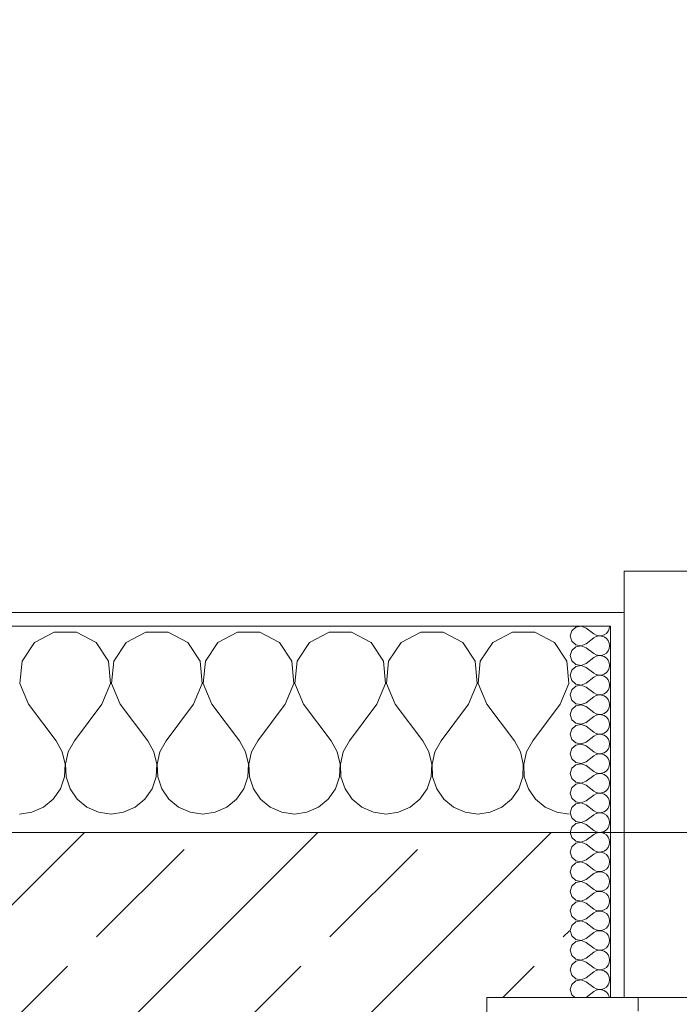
# Model space of a CAD drawing. Header units: metres. Extents: x -4 to 100, y -11 to 17.
# Tile 394 of 656: x 29.6 to 30.08, y 13.57 to 14.286. Entities that reach past the tile are written whole.
import ezdxf

# ---------------------------------------------------------------- set-up
doc = ezdxf.new("R2010")
doc.units = ezdxf.units.M
doc.header["$MEASUREMENT"] = 0
doc.linetypes.add('Strichlinie eng', pattern=[0.115, 0.075, -0.04])
for name, color, linetype in [('152 - Bemaßung_ Beschriftung.Ausbau', 7, 'Continuous'), ('603 - Struktur.Bodenplatte_ Decke Roh', 7, 'Continuous'), ('604 - Struktur.Wand Aussen', 7, 'Continuous')]:
    doc.layers.add(name, color=color, linetype=linetype)
doc.styles.add('ERSTELLTER_STIL_2', font='txt')
doc.dimstyles.new('ERSTELLTER_STIL__5', dxfattribs={"dimtxt": 0.1, "dimasz": 0.0532, "dimexe": 0.18, "dimexo": 0.0625, "dimgap": 0, "dimtad": 1, "dimtih": 1, "dimtoh": 1, "dimzin": 0, "dimdsep": 46, "dimtxsty": 'ERSTELLTER_STIL_2', "dimblk": 'ARROWHEAD_2', "dimblk1": 'ARROWHEAD_2', "dimblk2": 'ARROWHEAD_2', "dimcen": 0.09, "dimse1": 1, "dimse2": 1, "dimclrd": 7, "dimclre": 7, "dimclrt": 7, "dimazin": 0, "dimtfac": 1, "dimtdec": 4, "dimtmove": 0, "dimatfit": 3, "dimfxl": 1, "dimtolj": 1, "dimtzin": 0, "dimarcsym": 0})
pattern_1 = [(0, (0, 0), (0, 0.08660254), [0, -0.05]), (0, (0.025, 0.0433), (0, 0.08660254), [0, -0.05])]

# ---------------------------------------------------------------- blocks, each defined once
blk = doc.blocks.new('*X70')
at = {"layer": '604 - Struktur.Wand Aussen', "color": 7, "linetype": 'Continuous', "lineweight": 5}
for p, q in [((29.62521, 13.84066), (29.6109, 13.83299)), ((29.64145, 13.84066), (29.62521, 13.84066)), ((29.65576, 13.83299), (29.64145, 13.84066)), ((29.69188, 13.84066), (29.67757, 13.83299)), ((29.70812, 13.84066), (29.69188, 13.84066)), ((29.72243, 13.83299), (29.70812, 13.84066)), ((29.75855, 13.84066), (29.74424, 13.83299)), ((29.77479, 13.84066), (29.75855, 13.84066)), ((29.7891, 13.83299), (29.77479, 13.84066)), ((29.82521, 13.84066), (29.8109, 13.83299)), ((29.84145, 13.84066), (29.82521, 13.84066)), ((29.85576, 13.83299), (29.84145, 13.84066)), ((29.89188, 13.84066), (29.87757, 13.83299)), ((29.90812, 13.84066), (29.89188, 13.84066)), ((29.92243, 13.83299), (29.90812, 13.84066)), ((29.95855, 13.84066), (29.94424, 13.83299)), ((29.97479, 13.84066), (29.95855, 13.84066)), ((29.9891, 13.83299), (29.97479, 13.84066)), ((29.6109, 13.83299), (29.60192, 13.81947)), ((29.66475, 13.81947), (29.65576, 13.83299)), ((29.67757, 13.83299), (29.66858, 13.81947)), ((29.73142, 13.81947), (29.72243, 13.83299)), ((29.74424, 13.83299), (29.73525, 13.81947)), ((29.79808, 13.81947), (29.7891, 13.83299)), ((29.8109, 13.83299), (29.80192, 13.81947)), ((29.86475, 13.81947), (29.85576, 13.83299)), ((29.87757, 13.83299), (29.86858, 13.81947)), ((29.93142, 13.81947), (29.92243, 13.83299)), ((29.94424, 13.83299), (29.93525, 13.81947)), ((29.99808, 13.81947), (29.9891, 13.83299)), ((29.60192, 13.81947), (29.60038, 13.8033)), ((29.66629, 13.8033), (29.66475, 13.81947)), ((29.66858, 13.81947), (29.66705, 13.8033)), ((29.73295, 13.8033), (29.73142, 13.81947)), ((29.73525, 13.81947), (29.73371, 13.8033)), ((29.79962, 13.8033), (29.79808, 13.81947)), ((29.80192, 13.81947), (29.80038, 13.8033)), ((29.86629, 13.8033), (29.86475, 13.81947)), ((29.86858, 13.81947), (29.86705, 13.8033)), ((29.93295, 13.8033), (29.93142, 13.81947)), ((29.93525, 13.81947), (29.93371, 13.8033)), ((29.99962, 13.8033), (29.99808, 13.81947)), ((29.60038, 13.8033), (29.60667, 13.78833)), ((29.66, 13.78833), (29.66629, 13.8033)), ((29.66705, 13.8033), (29.67333, 13.78833)), ((29.72667, 13.78833), (29.73295, 13.8033)), ((29.73371, 13.8033), (29.74, 13.78833)), ((29.79333, 13.78833), (29.79962, 13.8033)), ((29.80038, 13.8033), (29.80667, 13.78833)), ((29.86, 13.78833), (29.86629, 13.8033)), ((29.86705, 13.8033), (29.87333, 13.78833)), ((29.92667, 13.78833), (29.93295, 13.8033)), ((29.93371, 13.8033), (29.94, 13.78833)), ((29.99333, 13.78833), (29.99962, 13.8033)), ((29.60667, 13.78833), (29.62667, 13.76167)), ((29.66, 13.78833), (29.64, 13.76167)), ((29.67333, 13.78833), (29.69333, 13.76167)), ((29.72667, 13.78833), (29.70667, 13.76167)), ((29.74, 13.78833), (29.76, 13.76167)), ((29.79333, 13.78833), (29.77333, 13.76167)), ((29.80667, 13.78833), (29.82667, 13.76167)), ((29.86, 13.78833), (29.84, 13.76167)), ((29.87333, 13.78833), (29.89333, 13.76167)), ((29.92667, 13.78833), (29.90667, 13.76167)), ((29.94, 13.78833), (29.96, 13.76167)), ((29.99333, 13.78833), (29.97333, 13.76167)), ((29.63112, 13.75362), (29.62667, 13.76167)), ((29.64, 13.76167), (29.63555, 13.75362)), ((29.69778, 13.75362), (29.69333, 13.76167)), ((29.70667, 13.76167), (29.70222, 13.75362)), ((29.76445, 13.75362), (29.76, 13.76167)), ((29.77333, 13.76167), (29.76888, 13.75362)), ((29.83112, 13.75362), (29.82667, 13.76167)), ((29.84, 13.76167), (29.83555, 13.75362)), ((29.89778, 13.75362), (29.89333, 13.76167)), ((29.90667, 13.76167), (29.90222, 13.75362)), ((29.96445, 13.75362), (29.96, 13.76167)), ((29.97333, 13.76167), (29.96888, 13.75362)), ((29.6332, 13.74466), (29.63112, 13.75362)), ((29.63555, 13.75362), (29.63347, 13.74466)), ((29.69987, 13.74466), (29.69778, 13.75362)), ((29.70222, 13.75362), (29.70013, 13.74466)), ((29.76653, 13.74466), (29.76445, 13.75362)), ((29.76888, 13.75362), (29.7668, 13.74466)), ((29.8332, 13.74466), (29.83112, 13.75362)), ((29.83555, 13.75362), (29.83347, 13.74466)), ((29.89987, 13.74466), (29.89778, 13.75362)), ((29.90222, 13.75362), (29.90013, 13.74466)), ((29.96653, 13.74466), (29.96445, 13.75362)), ((29.96888, 13.75362), (29.9668, 13.74466)), ((29.63275, 13.73547), (29.6332, 13.74466)), ((29.63347, 13.74466), (29.63391, 13.73547)), ((29.69942, 13.73547), (29.69987, 13.74466)), ((29.70013, 13.74466), (29.70058, 13.73547)), ((29.76609, 13.73547), (29.76653, 13.74466)), ((29.7668, 13.74466), (29.76725, 13.73547)), ((29.83275, 13.73547), (29.8332, 13.74466)), ((29.83347, 13.74466), (29.83391, 13.73547)), ((29.89942, 13.73547), (29.89987, 13.74466)), ((29.90013, 13.74466), (29.90058, 13.73547)), ((29.96609, 13.73547), (29.96653, 13.74466)), ((29.9668, 13.74466), (29.96725, 13.73547)), ((29.62981, 13.72676), (29.63275, 13.73547)), ((29.63391, 13.73547), (29.63685, 13.72676)), ((29.69648, 13.72676), (29.69942, 13.73547)), ((29.70058, 13.73547), (29.70352, 13.72676)), ((29.76315, 13.72676), (29.76609, 13.73547)), ((29.76725, 13.73547), (29.77019, 13.72676)), ((29.82981, 13.72676), (29.83275, 13.73547)), ((29.83391, 13.73547), (29.83685, 13.72676)), ((29.89648, 13.72676), (29.89942, 13.73547)), ((29.90058, 13.73547), (29.90352, 13.72676)), ((29.96315, 13.72676), (29.96609, 13.73547)), ((29.96725, 13.73547), (29.97019, 13.72676)), ((29.62461, 13.71918), (29.62981, 13.72676)), ((29.63685, 13.72676), (29.64206, 13.71918)), ((29.69127, 13.71918), (29.69648, 13.72676)), ((29.70352, 13.72676), (29.70873, 13.71918)), ((29.75794, 13.71918), (29.76315, 13.72676)), ((29.77019, 13.72676), (29.77539, 13.71918)), ((29.82461, 13.71918), (29.82981, 13.72676)), ((29.83685, 13.72676), (29.84206, 13.71918)), ((29.89127, 13.71918), (29.89648, 13.72676)), ((29.90352, 13.72676), (29.90873, 13.71918)), ((29.95794, 13.71918), (29.96315, 13.72676)), ((29.97019, 13.72676), (29.97539, 13.71918)), ((29.61752, 13.71331), (29.62461, 13.71918)), ((29.64206, 13.71918), (29.64914, 13.71331)), ((29.68419, 13.71331), (29.69127, 13.71918)), ((29.70873, 13.71918), (29.71581, 13.71331)), ((29.75086, 13.71331), (29.75794, 13.71918)), ((29.77539, 13.71918), (29.78248, 13.71331)), ((29.81752, 13.71331), (29.82461, 13.71918)), ((29.84206, 13.71918), (29.84914, 13.71331)), ((29.88419, 13.71331), (29.89127, 13.71918)), ((29.90873, 13.71918), (29.91581, 13.71331)), ((29.95086, 13.71331), (29.95794, 13.71918)), ((29.97539, 13.71918), (29.98248, 13.71331)), ((29.60911, 13.7096), (29.61752, 13.71331)), ((29.64914, 13.71331), (29.65756, 13.7096)), ((29.67578, 13.7096), (29.68419, 13.71331)), ((29.71581, 13.71331), (29.72422, 13.7096)), ((29.74244, 13.7096), (29.75086, 13.71331)), ((29.78248, 13.71331), (29.79089, 13.7096)), ((29.80911, 13.7096), (29.81752, 13.71331)), ((29.84914, 13.71331), (29.85756, 13.7096)), ((29.87578, 13.7096), (29.88419, 13.71331)), ((29.91581, 13.71331), (29.92422, 13.7096)), ((29.94244, 13.7096), (29.95086, 13.71331)), ((29.98248, 13.71331), (29.99089, 13.7096)), ((29.6, 13.70833), (29.60911, 13.7096)), ((29.65756, 13.7096), (29.66667, 13.70833)), ((29.66667, 13.70833), (29.67578, 13.7096)), ((29.72422, 13.7096), (29.73333, 13.70833)), ((29.73333, 13.70833), (29.74244, 13.7096)), ((29.79089, 13.7096), (29.8, 13.70833)), ((29.8, 13.70833), (29.80911, 13.7096)), ((29.85756, 13.7096), (29.86667, 13.70833)), ((29.86667, 13.70833), (29.87578, 13.7096)), ((29.92422, 13.7096), (29.93333, 13.70833)), ((29.93333, 13.70833), (29.94244, 13.7096)), ((29.99089, 13.7096), (30, 13.70833))]:
    blk.add_line(p, q, dxfattribs=at)
blk = doc.blocks.new('*X95')
at = {"layer": '604 - Struktur.Wand Aussen', "color": 7, "linetype": 'Continuous', "lineweight": 5}
for p, q in [((30.00178, 13.84161), (30.00071, 13.83786)), ((30.00466, 13.84425), (30.00178, 13.84161)), ((30.0085, 13.84497), (30.00466, 13.84425)), ((30.01214, 13.84357), (30.0085, 13.84497)), ((30.01214, 13.84357), (30.01786, 13.83929)), ((30.02534, 13.83861), (30.02696, 13.83973)), ((30.02696, 13.83973), (30.02822, 13.84124)), ((30.02822, 13.84124), (30.02901, 13.84305)), ((30.02901, 13.84305), (30.02929, 13.845)), ((30.00071, 13.83786), (30.00178, 13.8341)), ((30.00178, 13.8341), (30.00466, 13.83147)), ((30.01214, 13.83214), (30.01786, 13.83643)), ((30.01786, 13.83929), (30.01958, 13.83833)), ((30.01958, 13.83738), (30.01786, 13.83643)), ((30.01958, 13.83833), (30.0215, 13.83789)), ((30.0215, 13.83783), (30.01958, 13.83738)), ((30.0215, 13.83789), (30.02347, 13.83798)), ((30.02347, 13.83773), (30.0215, 13.83783)), ((30.02347, 13.83798), (30.02534, 13.83861)), ((30.02534, 13.8371), (30.02347, 13.83773)), ((30.02696, 13.83599), (30.02534, 13.8371)), ((30.02822, 13.83447), (30.02696, 13.83599)), ((30.02901, 13.83267), (30.02822, 13.83447)), ((30.02929, 13.83071), (30.02901, 13.83267)), ((30.00178, 13.82733), (30.00071, 13.82357)), ((30.00466, 13.82996), (30.00178, 13.82733)), ((30.00466, 13.83147), (30.0085, 13.83074)), ((30.0085, 13.83069), (30.00466, 13.82996)), ((30.0085, 13.83074), (30.01214, 13.83214)), ((30.01214, 13.82929), (30.0085, 13.83069)), ((30.01214, 13.82929), (30.01786, 13.825)), ((30.02534, 13.82433), (30.02696, 13.82544)), ((30.02696, 13.82544), (30.02822, 13.82696)), ((30.02822, 13.82696), (30.02901, 13.82876)), ((30.02901, 13.82876), (30.02929, 13.83071)), ((30.00071, 13.82357), (30.00178, 13.81982)), ((30.00178, 13.81982), (30.00466, 13.81718)), ((30.01214, 13.81786), (30.01786, 13.82214)), ((30.01786, 13.825), (30.01958, 13.82405)), ((30.01958, 13.8231), (30.01786, 13.82214)), ((30.01958, 13.82405), (30.0215, 13.8236)), ((30.0215, 13.82354), (30.01958, 13.8231)), ((30.0215, 13.8236), (30.02347, 13.8237)), ((30.02347, 13.82345), (30.0215, 13.82354)), ((30.02347, 13.8237), (30.02534, 13.82433)), ((30.02534, 13.82282), (30.02347, 13.82345)), ((30.02696, 13.8217), (30.02534, 13.82282)), ((30.02822, 13.82018), (30.02696, 13.8217)), ((30.02901, 13.81838), (30.02822, 13.82018)), ((30.02929, 13.81643), (30.02901, 13.81838)), ((30.00178, 13.81304), (30.00071, 13.80929)), ((30.00466, 13.81567), (30.00178, 13.81304)), ((30.00466, 13.81718), (30.0085, 13.81646)), ((30.0085, 13.8164), (30.00466, 13.81567)), ((30.0085, 13.81646), (30.01214, 13.81786)), ((30.01214, 13.815), (30.0085, 13.8164)), ((30.01214, 13.815), (30.01786, 13.81071)), ((30.02534, 13.81004), (30.02696, 13.81116)), ((30.02696, 13.81116), (30.02822, 13.81267)), ((30.02822, 13.81267), (30.02901, 13.81448)), ((30.02901, 13.81448), (30.02929, 13.81643)), ((30.00071, 13.80929), (30.00178, 13.80553)), ((30.00178, 13.80553), (30.00466, 13.8029)), ((30.01214, 13.80357), (30.01786, 13.80786)), ((30.01786, 13.81071), (30.01958, 13.80976)), ((30.01958, 13.80881), (30.01786, 13.80786)), ((30.01958, 13.80976), (30.0215, 13.80931)), ((30.0215, 13.80926), (30.01958, 13.80881)), ((30.0215, 13.80931), (30.02347, 13.80941)), ((30.02347, 13.80916), (30.0215, 13.80926)), ((30.02347, 13.80941), (30.02534, 13.81004)), ((30.02534, 13.80853), (30.02347, 13.80916)), ((30.02696, 13.80742), (30.02534, 13.80853)), ((30.02822, 13.8059), (30.02696, 13.80742)), ((30.02901, 13.80409), (30.02822, 13.8059)), ((30.02929, 13.80214), (30.02901, 13.80409)), ((30.00178, 13.79876), (30.00071, 13.795)), ((30.00466, 13.80139), (30.00178, 13.79876)), ((30.00466, 13.8029), (30.0085, 13.80217)), ((30.0085, 13.80211), (30.00466, 13.80139)), ((30.0085, 13.80217), (30.01214, 13.80357)), ((30.01214, 13.80071), (30.0085, 13.80211)), ((30.01214, 13.80071), (30.01786, 13.79643)), ((30.02534, 13.79575), (30.02696, 13.79687)), ((30.02696, 13.79687), (30.02822, 13.79839)), ((30.02822, 13.79839), (30.02901, 13.80019)), ((30.02901, 13.80019), (30.02929, 13.80214)), ((30.00071, 13.795), (30.00178, 13.79124)), ((30.00178, 13.79124), (30.00466, 13.78861)), ((30.01214, 13.78929), (30.01786, 13.79357)), ((30.01786, 13.79643), (30.01958, 13.79547)), ((30.01958, 13.79453), (30.01786, 13.79357)), ((30.01958, 13.79547), (30.0215, 13.79503)), ((30.0215, 13.79497), (30.01958, 13.79453)), ((30.0215, 13.79503), (30.02347, 13.79512)), ((30.02347, 13.79488), (30.0215, 13.79497)), ((30.02347, 13.79512), (30.02534, 13.79575)), ((30.02534, 13.79425), (30.02347, 13.79488)), ((30.02696, 13.79313), (30.02534, 13.79425)), ((30.02822, 13.79161), (30.02696, 13.79313)), ((30.02901, 13.78981), (30.02822, 13.79161)), ((30.02929, 13.78786), (30.02901, 13.78981)), ((30.00178, 13.78447), (30.00071, 13.78071)), ((30.00466, 13.7871), (30.00178, 13.78447)), ((30.00466, 13.78861), (30.0085, 13.78789)), ((30.0085, 13.78783), (30.00466, 13.7871)), ((30.0085, 13.78789), (30.01214, 13.78929)), ((30.01214, 13.78643), (30.0085, 13.78783)), ((30.01214, 13.78643), (30.01786, 13.78214)), ((30.02534, 13.78147), (30.02696, 13.78258)), ((30.02696, 13.78258), (30.02822, 13.7841)), ((30.02822, 13.7841), (30.02901, 13.78591)), ((30.02901, 13.78591), (30.02929, 13.78786)), ((30.00071, 13.78071), (30.00178, 13.77696)), ((30.00178, 13.77696), (30.00466, 13.77433)), ((30.01214, 13.775), (30.01786, 13.77929)), ((30.01786, 13.78214), (30.01958, 13.78119)), ((30.01958, 13.78024), (30.01786, 13.77929)), ((30.01958, 13.78119), (30.0215, 13.78074)), ((30.0215, 13.78069), (30.01958, 13.78024)), ((30.0215, 13.78074), (30.02347, 13.78084)), ((30.02347, 13.78059), (30.0215, 13.78069)), ((30.02347, 13.78084), (30.02534, 13.78147)), ((30.02534, 13.77996), (30.02347, 13.78059)), ((30.02696, 13.77884), (30.02534, 13.77996)), ((30.02822, 13.77733), (30.02696, 13.77884)), ((30.02901, 13.77552), (30.02822, 13.77733)), ((30.02929, 13.77357), (30.02901, 13.77552)), ((30.00178, 13.77018), (30.00071, 13.76643)), ((30.00466, 13.77282), (30.00178, 13.77018)), ((30.00466, 13.77433), (30.0085, 13.7736)), ((30.0085, 13.77354), (30.00466, 13.77282)), ((30.0085, 13.7736), (30.01214, 13.775)), ((30.01214, 13.77214), (30.0085, 13.77354)), ((30.01214, 13.77214), (30.01786, 13.76786)), ((30.02534, 13.76718), (30.02696, 13.7683)), ((30.02696, 13.7683), (30.02822, 13.76982)), ((30.02822, 13.76982), (30.02901, 13.77162)), ((30.02901, 13.77162), (30.02929, 13.77357)), ((30.00071, 13.76643), (30.00178, 13.76267)), ((30.00178, 13.76267), (30.00466, 13.76004)), ((30.01214, 13.76071), (30.01786, 13.765)), ((30.01786, 13.76786), (30.01958, 13.7669)), ((30.01958, 13.76595), (30.01786, 13.765)), ((30.01958, 13.7669), (30.0215, 13.76646)), ((30.0215, 13.7664), (30.01958, 13.76595)), ((30.0215, 13.76646), (30.02347, 13.76655)), ((30.02347, 13.7663), (30.0215, 13.7664)), ((30.02347, 13.76655), (30.02534, 13.76718)), ((30.02534, 13.76567), (30.02347, 13.7663)), ((30.02696, 13.76456), (30.02534, 13.76567)), ((30.02822, 13.76304), (30.02696, 13.76456)), ((30.02901, 13.76124), (30.02822, 13.76304)), ((30.02929, 13.75929), (30.02901, 13.76124)), ((30.00178, 13.7559), (30.00071, 13.75214)), ((30.00466, 13.75853), (30.00178, 13.7559)), ((30.00466, 13.76004), (30.0085, 13.75931)), ((30.0085, 13.75926), (30.00466, 13.75853)), ((30.0085, 13.75931), (30.01214, 13.76071)), ((30.01214, 13.75786), (30.0085, 13.75926)), ((30.01214, 13.75786), (30.01786, 13.75357)), ((30.02534, 13.7529), (30.02696, 13.75401)), ((30.02696, 13.75401), (30.02822, 13.75553)), ((30.02822, 13.75553), (30.02901, 13.75733)), ((30.02901, 13.75733), (30.02929, 13.75929)), ((30.00071, 13.75214), (30.00178, 13.74839)), ((30.00178, 13.74839), (30.00466, 13.74575)), ((30.01214, 13.74643), (30.01786, 13.75071)), ((30.01786, 13.75357), (30.01958, 13.75262)), ((30.01958, 13.75167), (30.01786, 13.75071)), ((30.01958, 13.75262), (30.0215, 13.75217)), ((30.0215, 13.75211), (30.01958, 13.75167)), ((30.0215, 13.75217), (30.02347, 13.75227)), ((30.02347, 13.75202), (30.0215, 13.75211)), ((30.02347, 13.75227), (30.02534, 13.7529)), ((30.02534, 13.75139), (30.02347, 13.75202)), ((30.02696, 13.75027), (30.02534, 13.75139)), ((30.02822, 13.74876), (30.02696, 13.75027)), ((30.02901, 13.74695), (30.02822, 13.74876)), ((30.02929, 13.745), (30.02901, 13.74695)), ((30.00178, 13.74161), (30.00071, 13.73786)), ((30.00466, 13.74425), (30.00178, 13.74161)), ((30.00466, 13.74575), (30.0085, 13.74503)), ((30.0085, 13.74497), (30.00466, 13.74425)), ((30.0085, 13.74503), (30.01214, 13.74643)), ((30.01214, 13.74357), (30.0085, 13.74497)), ((30.01214, 13.74357), (30.01786, 13.73929)), ((30.02534, 13.73861), (30.02696, 13.73973)), ((30.02696, 13.73973), (30.02822, 13.74124)), ((30.02822, 13.74124), (30.02901, 13.74305)), ((30.02901, 13.74305), (30.02929, 13.745)), ((30.00071, 13.73786), (30.00178, 13.7341)), ((30.00178, 13.7341), (30.00466, 13.73147)), ((30.0085, 13.73074), (30.01214, 13.73214)), ((30.01214, 13.73214), (30.01786, 13.73643)), ((30.01786, 13.73929), (30.01958, 13.73833)), ((30.01958, 13.73738), (30.01786, 13.73643)), ((30.01958, 13.73833), (30.0215, 13.73789)), ((30.0215, 13.73783), (30.01958, 13.73738)), ((30.0215, 13.73789), (30.02347, 13.73798)), ((30.02347, 13.73773), (30.0215, 13.73783)), ((30.02347, 13.73798), (30.02534, 13.73861)), ((30.02534, 13.7371), (30.02347, 13.73773)), ((30.02696, 13.73599), (30.02534, 13.7371)), ((30.02822, 13.73447), (30.02696, 13.73599)), ((30.02901, 13.73267), (30.02822, 13.73447)), ((30.02929, 13.73071), (30.02901, 13.73267)), ((30.00178, 13.72733), (30.00071, 13.72357)), ((30.00466, 13.72996), (30.00178, 13.72733)), ((30.00466, 13.73147), (30.0085, 13.73074)), ((30.0085, 13.73069), (30.00466, 13.72996)), ((30.01214, 13.72929), (30.0085, 13.73069)), ((30.01214, 13.72929), (30.01786, 13.725)), ((30.01786, 13.725), (30.01958, 13.72405)), ((30.02534, 13.72433), (30.02696, 13.72544)), ((30.02696, 13.72544), (30.02822, 13.72696)), ((30.02822, 13.72696), (30.02901, 13.72876)), ((30.02901, 13.72876), (30.02929, 13.73071)), ((30.00071, 13.72357), (30.00178, 13.71982)), ((30.00178, 13.71982), (30.00466, 13.71718)), ((30.0085, 13.71646), (30.01214, 13.71786)), ((30.01214, 13.71786), (30.01786, 13.72214)), ((30.01958, 13.7231), (30.01786, 13.72214)), ((30.01958, 13.72405), (30.0215, 13.7236)), ((30.0215, 13.72354), (30.01958, 13.7231)), ((30.0215, 13.7236), (30.02347, 13.7237)), ((30.02347, 13.72345), (30.0215, 13.72354)), ((30.02347, 13.7237), (30.02534, 13.72433)), ((30.02534, 13.72282), (30.02347, 13.72345)), ((30.02696, 13.7217), (30.02534, 13.72282)), ((30.02822, 13.72018), (30.02696, 13.7217)), ((30.02901, 13.71838), (30.02822, 13.72018)), ((30.02929, 13.71643), (30.02901, 13.71838)), ((30.00178, 13.71304), (30.00071, 13.70929)), ((30.00466, 13.71567), (30.00178, 13.71304)), ((30.00466, 13.71718), (30.0085, 13.71646)), ((30.0085, 13.7164), (30.00466, 13.71567)), ((30.01214, 13.715), (30.0085, 13.7164)), ((30.01214, 13.715), (30.01786, 13.71071)), ((30.01786, 13.71071), (30.01958, 13.70976)), ((30.02534, 13.71004), (30.02696, 13.71116)), ((30.02696, 13.71116), (30.02822, 13.71267)), ((30.02822, 13.71267), (30.02901, 13.71448)), ((30.02901, 13.71448), (30.02929, 13.71643)), ((30.00071, 13.70929), (30.00178, 13.70553)), ((30.00178, 13.70553), (30.00466, 13.7029)), ((30.0085, 13.70217), (30.01214, 13.70357)), ((30.01214, 13.70357), (30.01786, 13.70786)), ((30.01958, 13.70881), (30.01786, 13.70786)), ((30.01958, 13.70976), (30.0215, 13.70931)), ((30.0215, 13.70926), (30.01958, 13.70881)), ((30.0215, 13.70931), (30.02347, 13.70941)), ((30.02347, 13.70916), (30.0215, 13.70926)), ((30.02347, 13.70941), (30.02534, 13.71004)), ((30.02534, 13.70853), (30.02347, 13.70916)), ((30.02696, 13.70742), (30.02534, 13.70853)), ((30.02822, 13.7059), (30.02696, 13.70742)), ((30.02901, 13.70409), (30.02822, 13.7059)), ((30.02929, 13.70214), (30.02901, 13.70409)), ((30.00178, 13.69876), (30.00071, 13.695)), ((30.00466, 13.70139), (30.00178, 13.69876)), ((30.00466, 13.7029), (30.0085, 13.70217)), ((30.0085, 13.70211), (30.00466, 13.70139)), ((30.01214, 13.70071), (30.0085, 13.70211)), ((30.01214, 13.70071), (30.01786, 13.69643)), ((30.01786, 13.69643), (30.01958, 13.69547)), ((30.02534, 13.69575), (30.02696, 13.69687)), ((30.02696, 13.69687), (30.02822, 13.69839)), ((30.02822, 13.69839), (30.02901, 13.70019)), ((30.02901, 13.70019), (30.02929, 13.70214)), ((30.00071, 13.695), (30.00178, 13.69124)), ((30.00178, 13.69124), (30.00466, 13.68861)), ((30.0085, 13.68789), (30.01214, 13.68929)), ((30.01214, 13.68929), (30.01786, 13.69357)), ((30.01958, 13.69453), (30.01786, 13.69357)), ((30.01958, 13.69547), (30.0215, 13.69503)), ((30.0215, 13.69497), (30.01958, 13.69453)), ((30.0215, 13.69503), (30.02347, 13.69512)), ((30.02347, 13.69488), (30.0215, 13.69497)), ((30.02347, 13.69512), (30.02534, 13.69575)), ((30.02534, 13.69425), (30.02347, 13.69488)), ((30.02696, 13.69313), (30.02534, 13.69425)), ((30.02822, 13.69161), (30.02696, 13.69313)), ((30.02901, 13.68981), (30.02822, 13.69161)), ((30.02929, 13.68786), (30.02901, 13.68981)), ((30.00178, 13.68447), (30.00071, 13.68071)), ((30.00466, 13.6871), (30.00178, 13.68447)), ((30.00466, 13.68861), (30.0085, 13.68789)), ((30.0085, 13.68783), (30.00466, 13.6871)), ((30.01214, 13.68643), (30.0085, 13.68783)), ((30.01214, 13.68643), (30.01786, 13.68214)), ((30.01786, 13.68214), (30.01958, 13.68119)), ((30.02534, 13.68147), (30.02696, 13.68258)), ((30.02696, 13.68258), (30.02822, 13.6841)), ((30.02822, 13.6841), (30.02901, 13.68591)), ((30.02901, 13.68591), (30.02929, 13.68786)), ((30.00071, 13.68071), (30.00178, 13.67696)), ((30.00178, 13.67696), (30.00466, 13.67433)), ((30.0085, 13.6736), (30.01214, 13.675)), ((30.01214, 13.675), (30.01786, 13.67929)), ((30.01958, 13.68024), (30.01786, 13.67929)), ((30.01958, 13.68119), (30.0215, 13.68074)), ((30.0215, 13.68069), (30.01958, 13.68024)), ((30.0215, 13.68074), (30.02347, 13.68084)), ((30.02347, 13.68059), (30.0215, 13.68069)), ((30.02347, 13.68084), (30.02534, 13.68147)), ((30.02534, 13.67996), (30.02347, 13.68059)), ((30.02696, 13.67884), (30.02534, 13.67996)), ((30.02822, 13.67733), (30.02696, 13.67884)), ((30.02901, 13.67552), (30.02822, 13.67733)), ((30.02929, 13.67357), (30.02901, 13.67552)), ((30.00178, 13.67018), (30.00071, 13.66643)), ((30.00466, 13.67282), (30.00178, 13.67018)), ((30.00466, 13.67433), (30.0085, 13.6736)), ((30.0085, 13.67354), (30.00466, 13.67282)), ((30.01214, 13.67214), (30.0085, 13.67354)), ((30.01214, 13.67214), (30.01786, 13.66786)), ((30.01786, 13.66786), (30.01958, 13.6669)), ((30.02534, 13.66718), (30.02696, 13.6683)), ((30.02696, 13.6683), (30.02822, 13.66982)), ((30.02822, 13.66982), (30.02901, 13.67162)), ((30.02901, 13.67162), (30.02929, 13.67357)), ((30.00071, 13.66643), (30.00178, 13.66267)), ((30.00178, 13.66267), (30.00466, 13.66004)), ((30.0085, 13.65931), (30.01214, 13.66071)), ((30.01214, 13.66071), (30.01786, 13.665)), ((30.01958, 13.66595), (30.01786, 13.665)), ((30.01958, 13.6669), (30.0215, 13.66646)), ((30.0215, 13.6664), (30.01958, 13.66595)), ((30.0215, 13.66646), (30.02347, 13.66655)), ((30.02347, 13.6663), (30.0215, 13.6664)), ((30.02347, 13.66655), (30.02534, 13.66718)), ((30.02534, 13.66567), (30.02347, 13.6663)), ((30.02696, 13.66456), (30.02534, 13.66567)), ((30.02822, 13.66304), (30.02696, 13.66456)), ((30.02901, 13.66124), (30.02822, 13.66304)), ((30.02929, 13.65929), (30.02901, 13.66124)), ((30.00178, 13.6559), (30.00071, 13.65214)), ((30.00466, 13.65853), (30.00178, 13.6559)), ((30.00466, 13.66004), (30.0085, 13.65931)), ((30.0085, 13.65926), (30.00466, 13.65853)), ((30.01214, 13.65786), (30.0085, 13.65926)), ((30.01214, 13.65786), (30.01786, 13.65357)), ((30.01786, 13.65357), (30.01958, 13.65262)), ((30.02534, 13.6529), (30.02696, 13.65401)), ((30.02696, 13.65401), (30.02822, 13.65553)), ((30.02822, 13.65553), (30.02901, 13.65733)), ((30.02901, 13.65733), (30.02929, 13.65929)), ((30.00071, 13.65214), (30.00178, 13.64839)), ((30.00178, 13.64839), (30.00466, 13.64575)), ((30.0085, 13.64503), (30.01214, 13.64643)), ((30.01214, 13.64643), (30.01786, 13.65071)), ((30.01958, 13.65167), (30.01786, 13.65071)), ((30.01958, 13.65262), (30.0215, 13.65217)), ((30.0215, 13.65211), (30.01958, 13.65167)), ((30.0215, 13.65217), (30.02347, 13.65227)), ((30.02347, 13.65202), (30.0215, 13.65211)), ((30.02347, 13.65227), (30.02534, 13.6529)), ((30.02534, 13.65139), (30.02347, 13.65202)), ((30.02696, 13.65027), (30.02534, 13.65139)), ((30.02822, 13.64876), (30.02696, 13.65027)), ((30.02901, 13.64695), (30.02822, 13.64876)), ((30.02929, 13.645), (30.02901, 13.64695)), ((30.00178, 13.64161), (30.00071, 13.63786)), ((30.00466, 13.64425), (30.00178, 13.64161)), ((30.00466, 13.64575), (30.0085, 13.64503)), ((30.0085, 13.64497), (30.00466, 13.64425)), ((30.01214, 13.64357), (30.0085, 13.64497)), ((30.01214, 13.64357), (30.01786, 13.63929)), ((30.01786, 13.63929), (30.01958, 13.63833)), ((30.02534, 13.63861), (30.02696, 13.63973)), ((30.02696, 13.63973), (30.02822, 13.64124)), ((30.02822, 13.64124), (30.02901, 13.64305)), ((30.02901, 13.64305), (30.02929, 13.645)), ((30.00071, 13.63786), (30.00178, 13.6341)), ((30.00178, 13.6341), (30.00466, 13.63147)), ((30.0085, 13.63074), (30.01214, 13.63214)), ((30.01214, 13.63214), (30.01786, 13.63643)), ((30.01958, 13.63738), (30.01786, 13.63643)), ((30.01958, 13.63833), (30.0215, 13.63789)), ((30.0215, 13.63783), (30.01958, 13.63738)), ((30.0215, 13.63789), (30.02347, 13.63798)), ((30.02347, 13.63773), (30.0215, 13.63783)), ((30.02347, 13.63798), (30.02534, 13.63861)), ((30.02534, 13.6371), (30.02347, 13.63773)), ((30.02696, 13.63599), (30.02534, 13.6371)), ((30.02822, 13.63447), (30.02696, 13.63599)), ((30.02901, 13.63267), (30.02822, 13.63447)), ((30.02929, 13.63071), (30.02901, 13.63267)), ((30.00178, 13.62733), (30.00071, 13.62357)), ((30.00466, 13.62996), (30.00178, 13.62733)), ((30.00466, 13.63147), (30.0085, 13.63074)), ((30.0085, 13.63069), (30.00466, 13.62996)), ((30.01214, 13.62929), (30.0085, 13.63069)), ((30.01214, 13.62929), (30.01786, 13.625)), ((30.01786, 13.625), (30.01958, 13.62405)), ((30.02534, 13.62433), (30.02696, 13.62544)), ((30.02696, 13.62544), (30.02822, 13.62696)), ((30.02822, 13.62696), (30.02901, 13.62876)), ((30.02901, 13.62876), (30.02929, 13.63071)), ((30.00071, 13.62357), (30.00178, 13.61982)), ((30.00178, 13.61982), (30.00466, 13.61718)), ((30.0085, 13.61646), (30.01214, 13.61786)), ((30.01214, 13.61786), (30.01786, 13.62214)), ((30.01958, 13.6231), (30.01786, 13.62214)), ((30.01958, 13.62405), (30.0215, 13.6236)), ((30.0215, 13.62354), (30.01958, 13.6231)), ((30.0215, 13.6236), (30.02347, 13.6237)), ((30.02347, 13.62345), (30.0215, 13.62354)), ((30.02347, 13.6237), (30.02534, 13.62433)), ((30.02534, 13.62282), (30.02347, 13.62345)), ((30.02696, 13.6217), (30.02534, 13.62282)), ((30.02822, 13.62018), (30.02696, 13.6217)), ((30.02901, 13.61838), (30.02822, 13.62018)), ((30.02929, 13.61643), (30.02901, 13.61838)), ((30.00178, 13.61304), (30.00071, 13.60929)), ((30.00466, 13.61567), (30.00178, 13.61304)), ((30.00466, 13.61718), (30.0085, 13.61646)), ((30.0085, 13.6164), (30.00466, 13.61567)), ((30.01214, 13.615), (30.0085, 13.6164)), ((30.01214, 13.615), (30.01786, 13.61071)), ((30.01786, 13.61071), (30.01958, 13.60976)), ((30.02534, 13.61004), (30.02696, 13.61116)), ((30.02696, 13.61116), (30.02822, 13.61267)), ((30.02822, 13.61267), (30.02901, 13.61448)), ((30.02901, 13.61448), (30.02929, 13.61643)), ((30.00071, 13.60929), (30.00178, 13.60553)), ((30.00178, 13.60553), (30.00466, 13.6029)), ((30.0085, 13.60217), (30.01214, 13.60357)), ((30.01214, 13.60357), (30.01786, 13.60786)), ((30.01958, 13.60881), (30.01786, 13.60786)), ((30.01958, 13.60976), (30.0215, 13.60931)), ((30.0215, 13.60926), (30.01958, 13.60881)), ((30.0215, 13.60931), (30.02347, 13.60941)), ((30.02347, 13.60916), (30.0215, 13.60926)), ((30.02347, 13.60941), (30.02534, 13.61004)), ((30.02534, 13.60853), (30.02347, 13.60916)), ((30.02696, 13.60742), (30.02534, 13.60853)), ((30.02822, 13.6059), (30.02696, 13.60742)), ((30.02901, 13.60409), (30.02822, 13.6059)), ((30.02929, 13.60214), (30.02901, 13.60409)), ((30.00178, 13.59876), (30.00071, 13.595)), ((30.00466, 13.60139), (30.00178, 13.59876)), ((30.00466, 13.6029), (30.0085, 13.60217)), ((30.0085, 13.60211), (30.00466, 13.60139)), ((30.01214, 13.60071), (30.0085, 13.60211)), ((30.01214, 13.60071), (30.01786, 13.59643)), ((30.01786, 13.59643), (30.01958, 13.59547)), ((30.02534, 13.59575), (30.02696, 13.59687)), ((30.02696, 13.59687), (30.02822, 13.59839)), ((30.02822, 13.59839), (30.02901, 13.60019)), ((30.02901, 13.60019), (30.02929, 13.60214)), ((30.00071, 13.595), (30.00178, 13.59124)), ((30.00178, 13.59124), (30.00466, 13.58861)), ((30.0085, 13.58789), (30.01214, 13.58929)), ((30.01214, 13.58929), (30.01786, 13.59357)), ((30.01958, 13.59453), (30.01786, 13.59357)), ((30.01958, 13.59547), (30.0215, 13.59503)), ((30.0215, 13.59497), (30.01958, 13.59453)), ((30.0215, 13.59503), (30.02347, 13.59512)), ((30.02347, 13.59488), (30.0215, 13.59497)), ((30.02347, 13.59512), (30.02534, 13.59575)), ((30.02534, 13.59425), (30.02347, 13.59488)), ((30.02696, 13.59313), (30.02534, 13.59425)), ((30.02822, 13.59161), (30.02696, 13.59313)), ((30.02901, 13.58981), (30.02822, 13.59161)), ((30.02929, 13.58786), (30.02901, 13.58981)), ((30.00178, 13.58447), (30.00071, 13.58071)), ((30.00466, 13.5871), (30.00178, 13.58447)), ((30.00466, 13.58861), (30.0085, 13.58789)), ((30.0085, 13.58783), (30.00466, 13.5871)), ((30.01214, 13.58643), (30.0085, 13.58783)), ((30.01214, 13.58643), (30.01786, 13.58214)), ((30.01786, 13.58214), (30.01958, 13.58119)), ((30.02534, 13.58147), (30.02696, 13.58258)), ((30.02696, 13.58258), (30.02822, 13.5841)), ((30.02822, 13.5841), (30.02901, 13.58591)), ((30.02901, 13.58591), (30.02929, 13.58786)), ((30.00071, 13.58071), (30.00178, 13.57696)), ((30.00178, 13.57696), (30.00392, 13.575)), ((30.01214, 13.575), (30.01786, 13.57929)), ((30.01958, 13.58024), (30.01786, 13.57929)), ((30.01958, 13.58119), (30.0215, 13.58074)), ((30.0215, 13.58069), (30.01958, 13.58024)), ((30.0215, 13.58074), (30.02347, 13.58084)), ((30.02347, 13.58059), (30.0215, 13.58069)), ((30.02347, 13.58084), (30.02534, 13.58147)), ((30.02534, 13.57996), (30.02347, 13.58059)), ((30.02696, 13.57884), (30.02534, 13.57996)), ((30.02822, 13.57733), (30.02696, 13.57884)), ((30.02901, 13.57552), (30.02822, 13.57733)), ((30.02909, 13.575), (30.02901, 13.57552))]:
    blk.add_line(p, q, dxfattribs=at)
blk = doc.blocks.new('*D298')
at = {"layer": '152 - Bemaßung_ Beschriftung.Ausbau', "color": 7, "linetype": 'Continuous', "lineweight": 5}
for p, q in [((28.74, 14.8025), (28.74, 14.9075)), ((28.76021, 14.89), (28.71979, 14.82)), ((29.96021, 14.89), (29.91979, 14.82)), ((26.34, 14.855), (28.74, 14.855)), ((28.74, 14.855), (29.94, 14.855))]:
    blk.add_line(p, q, dxfattribs=at)
at = {"layer": '152 - Bemaßung_ Beschriftung.Ausbau', "color": 7, "lineweight": 5, "insert": (29.20697, 14.875), "char_height": 0.1, "attachment_point": 7, "style": 'ERSTELLTER_STIL_2'}
blk.add_mtext('\\A1;{\\pql;\\fArial|b0|i0|c0|p38;1,20}', dxfattribs=at)
blk = doc.blocks.new('ARROWHEAD_2')
at = {"color": 0, "linetype": 'Continuous', "lineweight": 0}
for p, q in [((-0.378, -0.655), (0.378, 0.655)), ((0, 0), (-1, 0))]:
    blk.add_line(p, q, dxfattribs=at)
blk = doc.blocks.new('*D299')
at = {"layer": '152 - Bemaßung_ Beschriftung.Ausbau', "color": 7, "linetype": 'Continuous', "lineweight": 5}
for p, q in [((29.94, 14.8025), (29.94, 14.9075)), ((29.96021, 14.89), (29.91979, 14.82)), ((32.36021, 14.89), (32.31979, 14.82)), ((28.74, 14.855), (29.94, 14.855)), ((29.94, 14.855), (32.34, 14.855))]:
    blk.add_line(p, q, dxfattribs=at)
at = {"layer": '152 - Bemaßung_ Beschriftung.Ausbau', "color": 7, "lineweight": 5, "char_height": 0.1, "attachment_point": 7, "style": 'ERSTELLTER_STIL_2'}
for s, insert in [('\\A1;{\\pql;\\fArial|b0|i0|c0|p38;2,40}', (31.00697, 14.875)), ('\\A1;{\\pql;\\fArial|b0|i0|c0|p38;2,01}', (31.00697, 14.735))]:
    blk.add_mtext(s, dxfattribs=dict(at, insert=insert))
blk = doc.blocks.new('*D300')
at = {"layer": '152 - Bemaßung_ Beschriftung.Ausbau', "color": 7, "linetype": 'Continuous', "lineweight": 5}
for p, q in [((32.34, 14.8025), (32.34, 14.9075)), ((32.36021, 14.89), (32.31979, 14.82)), ((33.56021, 14.89), (33.51979, 14.82)), ((29.94, 14.855), (32.34, 14.855)), ((32.34, 14.855), (33.54, 14.855))]:
    blk.add_line(p, q, dxfattribs=at)
at = {"layer": '152 - Bemaßung_ Beschriftung.Ausbau', "color": 7, "lineweight": 5, "insert": (32.80697, 14.875), "char_height": 0.1, "attachment_point": 7, "style": 'ERSTELLTER_STIL_2'}
blk.add_mtext('\\A1;{\\pql;\\fArial|b0|i0|c0|p38;1,20}', dxfattribs=at)
blk = doc.blocks.new('*D334')
at = {"layer": '152 - Bemaßung_ Beschriftung.Ausbau', "color": 7, "linetype": 'Continuous', "lineweight": 5}
for p, q in [((29.39, 15.3025), (29.39, 15.4075)), ((29.41021, 15.39), (29.36979, 15.32)), ((32.8802, 15.39), (32.83978, 15.32)), ((29.25, 15.355), (29.39, 15.355)), ((29.39, 15.355), (32.85999, 15.355))]:
    blk.add_line(p, q, dxfattribs=at)
at = {"layer": '152 - Bemaßung_ Beschriftung.Ausbau', "color": 7, "lineweight": 5, "char_height": 0.1, "attachment_point": 7, "style": 'ERSTELLTER_STIL_2'}
for s, insert in [('\\A1;{\\pql;\\fArial|b0|i0|c0|p38;3,47}', (30.91608, 15.375)), ('\\A1;{\\pql;\\fArial|b0|i0|c0|p38;14}', (32.68799, 15.375))]:
    blk.add_mtext(s, dxfattribs=dict(at, insert=insert))
blk = doc.blocks.new('*D335')
at = {"layer": '152 - Bemaßung_ Beschriftung.Ausbau', "color": 7, "linetype": 'Continuous', "lineweight": 5}
for p, q in [((32.85999, 15.3025), (32.85999, 15.4075)), ((32.8802, 15.39), (32.83978, 15.32)), ((33.0202, 15.39), (32.97978, 15.32)), ((29.39, 15.355), (32.85999, 15.355)), ((32.85999, 15.355), (32.99999, 15.355))]:
    blk.add_line(p, q, dxfattribs=at)
blk = doc.blocks.new('*D371')
at = {"layer": '152 - Bemaßung_ Beschriftung.Ausbau', "color": 7, "linetype": 'Continuous', "lineweight": 5}
for p, q in [((29.47999, 15.8025), (29.47999, 15.9075)), ((29.5002, 15.89), (29.45978, 15.82)), ((32.8002, 15.89), (32.75978, 15.82)), ((29.17999, 15.855), (29.47999, 15.855)), ((29.47999, 15.855), (32.77999, 15.855))]:
    blk.add_line(p, q, dxfattribs=at)
at = {"layer": '152 - Bemaßung_ Beschriftung.Ausbau', "color": 7, "lineweight": 5, "insert": (30.99696, 15.875), "char_height": 0.1, "attachment_point": 7, "style": 'ERSTELLTER_STIL_2'}
blk.add_mtext('\\A1;{\\pql;\\fArial|b0|i0|c0|p38;3,30}', dxfattribs=at)
blk = doc.blocks.new('*D372')
at = {"layer": '152 - Bemaßung_ Beschriftung.Ausbau', "color": 7, "linetype": 'Continuous', "lineweight": 5}
for p, q in [((32.77999, 15.8025), (32.77999, 15.9075)), ((32.8002, 15.89), (32.75978, 15.82)), ((33.1002, 15.89), (33.05978, 15.82)), ((29.47999, 15.855), (32.77999, 15.855)), ((32.77999, 15.855), (33.07999, 15.855))]:
    blk.add_line(p, q, dxfattribs=at)
at = {"layer": '152 - Bemaßung_ Beschriftung.Ausbau', "color": 7, "lineweight": 5, "insert": (32.8541, 15.875), "char_height": 0.1, "attachment_point": 7, "style": 'ERSTELLTER_STIL_2'}
blk.add_mtext('\\A1;{\\pql;\\fArial|b0|i0|c0|p38;30}', dxfattribs=at)

msp = doc.modelspace()

# ---------------------------------------------------------------- hatches: boundary and pattern name
at = {"layer": '604 - Struktur.Wand Aussen', "linetype": 'Continuous', "lineweight": 0, "true_color": 0x000000}
h = msp.add_hatch(dxfattribs=at)
h.set_pattern_fill('Verputz_0001', color=18, style=0, pattern_type=2)
h.set_pattern_definition(pattern_1)
h.paths.add_polyline_path([(28.65, 13.855), (28.65, 13.845), (30.03, 13.845), (30.03, 13.855)])
h = msp.add_hatch(dxfattribs=at)
h.set_pattern_fill('Verputz_0001', color=18, style=0, pattern_type=2)
h.set_pattern_definition(pattern_1)
h.paths.add_polyline_path([(30.03, 13.855), (30.03, 13.575), (30.04, 13.575), (30.04, 13.855)])
h = msp.add_hatch(dxfattribs=at)
h.set_pattern_fill('Beton__Stahlbeton_0001', color=18, style=0, pattern_type=2)
h.set_pattern_definition([(45, (0, 0), (-0.0848528, 0.0848528), []), (45, (-0.04243, 0.04243), (-0.0848528, 0.0848528), [0.09, -0.03])])
h.paths.add_polyline_path([(28.68, 13.695), (28.68, 13.575), (28.74, 13.575), (28.74, 13.505), (28.74, 13.455), (29.94, 13.455), (29.94, 13.505), (29.94, 13.575), (30, 13.575), (30, 13.695)])

# ---------------------------------------------------------------- linework, layer by layer
at = {"layer": '603 - Struktur.Bodenplatte_ Decke Roh', "color": 7, "linetype": 'Continuous', "lineweight": 18, "flags": 128}
msp.add_lwpolyline([(47.47999, 13.695), (14.77999, 13.695), (14.77999, 13.455), (14.77999, 12.99998), (14.84, 12.99998), (14.84, 8.58498), (13.03, 8.58498), (13.03, 8.72498), (11.41, 8.72498), (11.41, 12.99998), (11.47999, 12.99998), (11.47999, 13.455), (11.47999, 13.695), (-0.015, 13.695)], dxfattribs=at)
at = {"layer": '604 - Struktur.Wand Aussen', "color": 7, "linetype": 'Continuous', "lineweight": 9}
for p, q in [((32.24, 13.885), (30.04, 13.885)), ((30.04, 13.885), (30.04, 13.855))]:
    msp.add_line(p, q, dxfattribs=at)
at = {"layer": '604 - Struktur.Wand Aussen', "color": 7, "linetype": 'Continuous', "lineweight": 5}
for p, q in [((30.03, 13.855), (30.04, 13.855)), ((30.04, 13.855), (30.04, 13.845)), ((30.04, 13.855), (30.04, 13.845)), ((30, 13.845), (28.68, 13.845)), ((30, 13.845), (30.03, 13.845)), ((30.03, 13.575), (30.03, 13.845)), ((30.03, 13.845), (30.03, 13.575)), ((30.04, 13.845), (30.04, 13.705)), ((30.04, 13.845), (30.04, 13.705)), ((30.04, 13.705), (30.04, 13.695)), ((30.04, 13.705), (30.04, 13.695)), ((30.04, 13.695), (30.04, 13.575)), ((30.04, 13.695), (30.04, 13.575)), ((30, 13.575), (30.03, 13.575)), ((30, 13.575), (30.03, 13.575)), ((30, 13.575), (30.03, 13.575)), ((30.03, 13.575), (30.04, 13.575)), ((30.03, 13.575), (30.04, 13.575)), ((30.03, 13.575), (30.04, 13.575))]:
    msp.add_line(p, q, dxfattribs=at)
at = {"layer": '604 - Struktur.Wand Aussen', "color": 7, "linetype": 'Strichlinie eng', "lineweight": 9}
msp.add_line((32.24, 13.855), (30.04, 13.855), dxfattribs=at)
at = {"layer": '604 - Struktur.Wand Aussen', "color": 7, "linetype": 'Continuous', "lineweight": 13}
for p, q in [((30, 13.695), (28.68, 13.695)), ((30, 13.575), (29.94, 13.575)), ((29.94, 13.575), (29.94, 13.505)), ((29.94, 13.575), (30.05, 13.575)), ((29.94, 13.575), (29.94, 13.505)), ((29.94, 13.575), (29.94, 13.505)), ((30, 13.575), (29.94, 13.575)), ((30, 13.575), (29.94, 13.575)), ((30.05, 13.575), (30.6, 13.575)), ((30.05, 13.575), (30.05, 13.565))]:
    msp.add_line(p, q, dxfattribs=at)
at = {"layer": '604 - Struktur.Wand Aussen', "color": 7, "linetype": 'Continuous', "lineweight": 5, "flags": 128}
msp.add_lwpolyline([(30.03, 13.855), (28.65, 13.855)], dxfattribs=at)

# ---------------------------------------------------------------- block references
at = {"layer": '604 - Struktur.Wand Aussen', "color": 7, "lineweight": 18}
for name in ['*X70', '*X95']:
    msp.add_blockref(name, (0, 0), dxfattribs=at)

# ---------------------------------------------------------------- dimensions: what is measured, and where the dimension line sits
at = {"layer": '152 - Bemaßung_ Beschriftung.Ausbau', "color": 7, "linetype": 'Continuous', "lineweight": 5}
for base, p1, p2, picture, middle in [((32.77999, 15.855), (29.47999, 13.44998), (32.77999, 13.44998), '*D371', (31.12684, 15.925)), ((33.07999, 15.855), (32.77999, 13.44998), (33.07999, 13.44998), '*D372', (32.93034, 15.925)), ((32.85999, 15.355), (29.39, 10.62499), (32.85999, 10.60494), '*D334', (31.04596, 15.425)), ((32.99999, 15.355), (32.85999, 10.60494), (32.99999, 10.60494), '*D335', (32.76422, 15.425)), ((29.94, 14.855), (28.74, 13.575), (29.94, 13.575), '*D298', (29.33685, 14.925)), ((32.34, 14.855), (29.94, 13.575), (32.34, 13.575), '*D299', (31.13685, 14.925)), ((33.54, 14.855), (32.34, 13.575), (33.54, 13.575), '*D300', (32.93685, 14.925))]:
    dim = msp.add_linear_dim(base=base, p1=p1, p2=p2, angle=0, dimstyle='ERSTELLTER_STIL__5', dxfattribs=at)
    dim.commit()
    dim.dimension.update_dxf_attribs({"geometry": picture, "text_midpoint": middle, "dimtype": 160})

doc.saveas('drawing.dxf')
